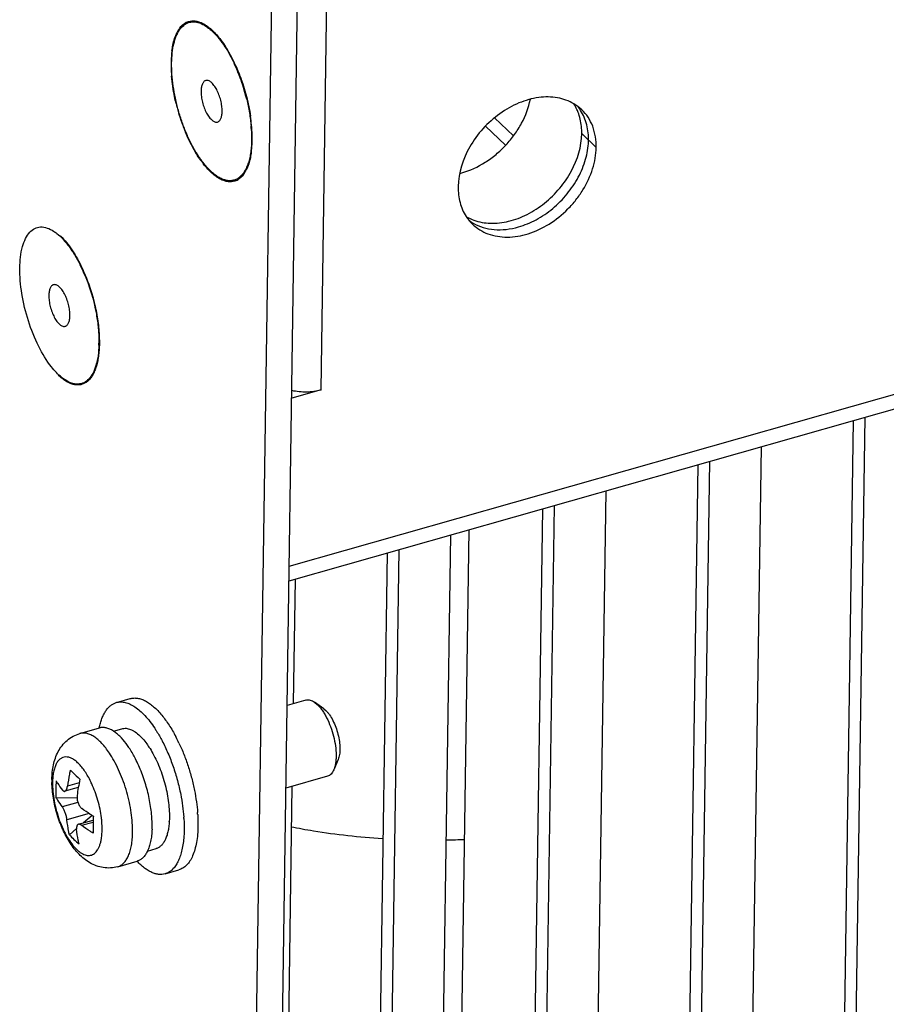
# Model space of a CAD drawing. Header units: millimetres. Extents: x 1117 to 38156, y -1945 to 7303.
# Tile 262 of 656: x 9711 to 9755, y 1026 to 1076. Entities that reach past the tile are written whole.
import ezdxf

# ---------------------------------------------------------------- set-up
doc = ezdxf.new("R2010")
doc.units = ezdxf.units.MM

msp = doc.modelspace()

# ---------------------------------------------------------------- linework, layer by layer
at = {"color": 7, "linetype": 'Continuous'}
for p, q in [((9723.541, 959.111), (9726.552, 1162.608)), ((9722.232, 958.739), (9725.242, 1162.236)), ((9726.464, 1056.82), (9727.998, 1160.48)), ((9724.854, 1047.902), (9984.071, 1121.541)), ((9724.843, 1047.158), (9983.706, 1120.697)), ((9736.19, 1069.65), (9735.239, 1070.558)), ((9735.789, 1069.171), (9734.779, 1070.134)), ((9739.645, 1069.762), (9740.377, 1069.064)), ((9726.464, 1056.82), (9724.98, 1056.399)), ((9753.964, 1055.431), (9753.51, 1024.742)), ((9753.368, 1055.262), (9752.925, 1025.301)), ((9748.274, 1023.255), (9748.728, 1053.943)), ((9745.513, 1053.03), (9745.07, 1023.069)), ((9746.109, 1053.2), (9745.655, 1022.511)), ((9740.419, 1021.023), (9740.873, 1051.712)), ((9738.254, 1050.968), (9737.8, 1020.28)), ((9737.658, 1050.799), (9737.215, 1020.838)), ((9732.564, 1018.792), (9733.018, 1049.48)), ((9733.569, 1023.957), (9733.95, 1049.745)), ((9729.803, 1048.567), (9729.36, 1018.606)), ((9730.399, 1048.737), (9729.945, 1018.048)), ((9725.069, 1040.955), (9725.163, 1047.249)), ((9716.116, 1041.01), (9716.814, 1041.208)), ((9725.701, 1041.134), (9724.75, 1040.864)), ((9726.602, 1040.693), (9726.138, 1041.022)), ((9726.138, 1041.022), (9726.273, 1040.91)), ((9726.602, 1040.693), (9726.703, 1040.609)), ((9714.269, 1039.446), (9715.254, 1039.726)), ((9715.246, 1039.726), (9715.246, 1039.729)), ((9715.247, 1039.724), (9715.248, 1039.727)), ((9715.961, 1039.563), (9716.397, 1039.687)), ((9716.826, 1038.613), (9716.824, 1038.616)), ((9716.826, 1038.613), (9716.824, 1038.616)), ((9727.328, 1038.136), (9727.107, 1037.612)), ((9726.794, 1037.286), (9724.689, 1036.688)), ((9714.189, 1036.715), (9713.513, 1036.523)), ((9714.232, 1036.945), (9713.64, 1036.777)), ((9724.708, 1016.56), (9725.008, 1036.779)), ((9714.124, 1036.183), (9713.06, 1036.202)), ((9714.167, 1035.959), (9713.377, 1035.735)), ((9714.736, 1035.396), (9713.615, 1035.077)), ((9714.191, 1034.855), (9714.94, 1035.068)), ((9714.889, 1035.299), (9714.446, 1034.927)), ((9714.101, 1034.638), (9713.736, 1034.332)), ((9714.353, 1034.804), (9714.937, 1034.97)), ((9716.933, 1034.445), (9716.933, 1034.45)), ((9716.933, 1034.445), (9716.933, 1034.45)), ((9717.682, 1033.502), (9718.119, 1033.626)), ((9716.182, 1032.712), (9717.167, 1032.992)), ((9718.575, 1032.353), (9719.273, 1032.551))]:
    msp.add_line(p, q, dxfattribs=at)
for centre, radius, start, end in [((9720.004, 1074.677), 0.79, 113.84, 121.551), ((9720.649, 1074.13), 1.645, 148.7287, 152.851), ((9718.859, 1072.735), 3.078, 44.8006, 47.9049), ((9723.525, 1073.347), 4.642, 172.3231, 174.587), ((9716.034, 1070.556), 6.655, 29.0728, 32.6824), ((9725.595, 1073.258), 6.715, 179.2233, 183.2196), ((9724.339, 1073.275), 5.46, 174.6441, 179.2288), ((9715.268, 1070.125), 7.534, 26.682, 29.1034), ((9714.839, 1069.907), 8.015, 25.8165, 26.6969), ((9714.359, 1069.678), 8.547, 23.5053, 25.8027), ((9714.325, 1069.643), 8.568, 22.5402, 25.3735), ((9726.569, 1073.304), 7.691, 183.1594, 184.788), ((9713.814, 1069.426), 9.123, 21.076, 22.5684), ((9713.291, 1069.227), 9.683, 14.856, 21.0605), ((9713.181, 1069.192), 9.798, 13.6589, 14.8911), ((9728.808, 1073.633), 9.956, 193.6607, 194.8893), ((9728.683, 1073.595), 9.826, 194.8654, 201.0605), ((9738.122, 1069.366), 2.21, 46.408, 59.4098), ((9737.721, 1069.736), 2.22, 34.907, 40.2371), ((9737.141, 1069.937), 2.491, 19.407, 22.1495), ((9737.696, 1069.718), 2.251, 32.766, 34.9085), ((9714.473, 1069.409), 8.511, 5.2955, 8.3047), ((9728.224, 1073.422), 9.335, 201.0839, 202.5615), ((9715.397, 1069.512), 7.556, 3.1475, 4.7834), ((9715.518, 1069.502), 7.462, 1.3852, 5.3315), ((9717.512, 1069.513), 5.467, 354.7044, 359.2266), ((9716.589, 1069.532), 6.39, 359.1743, 1.3473), ((9718.326, 1069.442), 4.65, 352.3243, 354.6507), ((9724.534, 1071.379), 5.107, 214.0503, 218.2172), ((9723, 1070.054), 3.078, 224.8006, 227.9049), ((9721.21, 1068.658), 1.645, 328.7287, 332.851), ((9721.855, 1068.112), 0.79, 293.84, 301.551), ((9732.491, 1071.615), 3.989, 284.3202, 285.8615), ((9735.655, 1066.779), 2.214, 212.8107, 226.3024), ((9735.263, 1067.158), 2.218, 233.4013, 238.0034), ((9735.281, 1067.187), 2.252, 237.9966, 239.9494), ((9707.264, 1059.611), 7.847, 25.6811, 26.6961), ((9706.821, 1059.399), 8.339, 23.6785, 25.6723), ((9709.475, 1059.25), 5.757, 358.2307, 359.1552), ((9716.333, 1040.243), 0.797, 105.8671, 108.8353), ((9711.888, 1035.475), 8.172, 27.6771, 27.8189), ((9711.844, 1035.452), 8.222, 27.5231, 27.6771), ((9711.56, 1035.305), 8.542, 25.3609, 27.5157), ((9713.026, 1036.243), 4.478, 33.9365, 37.0265), ((9712.58, 1035.942), 5.016, 32.2074, 33.938), ((9717.533, 1037.054), 4.682, 179.1692, 181.0507), ((9719.249, 1036.535), 6.198, 175.2209, 179.1513), ((9722.918, 1035.184), 8.863, 167.2983, 170.0517), ((9710.213, 1034.764), 5.126, 24.7405, 25.9674), ((9719.253, 1036.535), 6.202, 179.1538, 183.0825), ((9722.54, 1035.252), 8.479, 170.0619, 172.8194), ((9727.562, 1034.643), 12.629, 178.0721, 179.1455), ((9728.122, 1034.624), 13.189, 177.223, 178.0702), ((9710.302, 1034.566), 5.093, 5.7255, 6.9827), ((9714.737, 1035.239), 4.058, 356.5491, 356.7842), ((9711.437, 1034.644), 8.105, 3.5948, 4.062), ((9712.019, 1034.835), 8.222, 4.0614, 4.2614), ((9712.076, 1034.839), 8.165, 3.9331, 4.0613), ((9712.158, 1034.844), 8.083, 3.5944, 3.9335), ((9726.712, 1034.655), 11.779, 179.1442, 181.1791), ((9712.958, 1034.803), 4.961, 357.7787, 359.156), ((9712.777, 1034.806), 5.142, 359.153, 359.5263), ((9716.708, 1036.96), 3.968, 221.4812, 231.2304), ((9732.017, 1071.718), 37.661, 271.1849, 272.6077)]:
    msp.add_arc(centre, radius, start, end, dxfattribs=at)
for points, knots in [([(9720.212, 1068.707), (9720.111, 1068.866), (9719.918, 1069.204), (9719.662, 1069.744), (9719.435, 1070.323), (9719.243, 1070.927), (9719.091, 1071.542), (9718.981, 1072.153), (9718.916, 1072.747), (9718.899, 1073.308), (9718.928, 1073.825), (9718.993, 1074.22), (9719.071, 1074.503), (9719.138, 1074.69), (9719.217, 1074.857), (9719.33, 1075.046), (9719.468, 1075.204), (9719.628, 1075.315), (9719.753, 1075.372), (9719.886, 1075.405), (9720.024, 1075.413), (9720.168, 1075.398), (9720.263, 1075.372), (9720.311, 1075.355)], [0, 0, 0, 0, 0.072955, 0.150449, 0.23106, 0.313244, 0.395399, 0.475922, 0.553275, 0.626039, 0.692992, 0.753197, 0.780601, 0.806164, 0.829917, 0.851947, 0.891431, 0.909537, 0.927029, 0.944365, 0.962022, 0.980442, 1, 1, 1, 1]), ([(9719.243, 1074.984), (9719.267, 1075.023), (9719.361, 1075.163), (9719.486, 1075.285), (9719.591, 1075.35)], [0, 0, 0, 0, 0.272284, 1, 1, 1, 1]), ([(9719.685, 1075.399), (9719.785, 1075.443), (9720.021, 1075.488), (9720.251, 1075.43), (9720.364, 1075.385)], [0, 0, 0, 0, 0.475337, 1, 1, 1, 1]), ([(9720.311, 1075.355), (9720.428, 1075.316), (9720.601, 1075.224), (9720.818, 1075.065), (9720.927, 1074.968), (9720.982, 1074.916)], [0, 0, 0, 0, 0.459332, 0.719249, 1, 1, 1, 1]), ([(9720.364, 1075.385), (9720.386, 1075.376), (9720.476, 1075.337), (9720.563, 1075.288), (9720.626, 1075.248)], [0, 0, 0, 0, 0.238341, 1, 1, 1, 1]), ([(9718.924, 1073.967), (9718.936, 1074.055), (9718.988, 1074.368), (9719.081, 1074.677), (9719.186, 1074.88)], [0, 0, 0, 0, 0.278726, 1, 1, 1, 1]), ([(9720.626, 1075.248), (9720.651, 1075.232), (9720.754, 1075.162), (9720.851, 1075.082), (9720.922, 1075.019)], [0, 0, 0, 0, 0.237417, 1, 1, 1, 1]), ([(9720.982, 1074.916), (9721.093, 1074.809), (9721.313, 1074.565), (9721.505, 1074.299), (9721.599, 1074.155)], [0, 0, 0, 0, 0.472415, 1, 1, 1, 1]), ([(9721.043, 1074.903), (9721.068, 1074.878), (9721.171, 1074.771), (9721.267, 1074.658), (9721.337, 1074.569)], [0, 0, 0, 0, 0.239663, 1, 1, 1, 1]), ([(9721.337, 1074.569), (9721.363, 1074.537), (9721.467, 1074.401), (9721.565, 1074.259), (9721.635, 1074.149)], [0, 0, 0, 0, 0.241161, 1, 1, 1, 1]), ([(9721.599, 1074.155), (9721.685, 1074.024), (9721.85, 1073.749), (9721.996, 1073.463), (9722.066, 1073.315)], [0, 0, 0, 0, 0.485873, 1, 1, 1, 1]), ([(9722.197, 1073.086), (9722.281, 1072.893), (9722.592, 1072.102), (9722.803, 1071.271), (9722.895, 1070.639)], [0, 0, 0, 0, 0.247708, 1, 1, 1, 1]), ([(9719.133, 1071.281), (9719.105, 1071.398), (9719.003, 1071.853), (9718.934, 1072.316), (9718.905, 1072.663)], [0, 0, 0, 0, 0.256227, 1, 1, 1, 1]), ([(9720.631, 1072.443), (9720.614, 1072.438), (9720.579, 1072.422), (9720.533, 1072.384), (9720.493, 1072.332), (9720.46, 1072.267), (9720.433, 1072.19), (9720.406, 1072.068), (9720.399, 1071.97), (9720.398, 1071.901)], [0, 0, 0, 0, 0.087789, 0.181025, 0.284026, 0.399572, 0.529004, 0.672665, 1, 1, 1, 1]), ([(9721.461, 1070.887), (9721.463, 1070.977), (9721.45, 1071.165), (9721.396, 1071.446), (9721.308, 1071.725), (9721.212, 1071.942), (9721.122, 1072.098), (9721.053, 1072.198), (9720.981, 1072.284), (9720.909, 1072.354), (9720.837, 1072.406), (9720.766, 1072.439), (9720.696, 1072.453), (9720.652, 1072.448), (9720.631, 1072.443)], [0, 0, 0, 0, 0.141536, 0.294798, 0.450591, 0.599402, 0.668459, 0.732663, 0.791283, 0.843845, 0.890233, 0.930834, 0.96676, 1, 1, 1, 1]), ([(9720.398, 1071.901), (9720.396, 1071.811), (9720.409, 1071.624), (9720.463, 1071.342), (9720.55, 1071.064), (9720.647, 1070.846), (9720.737, 1070.691), (9720.806, 1070.59), (9720.877, 1070.504), (9720.95, 1070.435), (9721.022, 1070.383), (9721.093, 1070.349), (9721.162, 1070.335), (9721.207, 1070.34), (9721.227, 1070.346)], [0, 0, 0, 0, 0.141536, 0.294798, 0.450591, 0.599402, 0.668459, 0.732663, 0.791283, 0.843845, 0.890233, 0.930834, 0.96676, 1, 1, 1, 1]), ([(9722.702, 1071.506), (9722.757, 1071.277), (9722.85, 1070.825), (9722.908, 1070.368), (9722.927, 1070.142)], [0, 0, 0, 0, 0.50946, 1, 1, 1, 1]), ([(9739.247, 1071.269), (9738.995, 1071.418), (9738.404, 1071.626), (9737.435, 1071.625), (9736.432, 1071.339), (9735.471, 1070.795), (9734.623, 1070.035), (9733.759, 1068.857), (9733.405, 1067.778), (9733.395, 1067.081)], [0, 0, 0, 0, 0.105306, 0.219374, 0.3436, 0.476163, 0.61308, 0.749367, 1, 1, 1, 1]), ([(9733.581, 1067.778), (9733.997, 1067.896), (9734.604, 1068.178), (9735.322, 1068.701), (9735.82, 1069.172), (9736.255, 1069.701), (9736.724, 1070.45), (9736.961, 1071.073), (9737.047, 1071.494)], [0, 0, 0, 0, 0.24404, 0.371785, 0.501096, 0.630254, 0.757554, 1, 1, 1, 1]), ([(9721.227, 1070.346), (9721.245, 1070.351), (9721.28, 1070.366), (9721.326, 1070.405), (9721.366, 1070.457), (9721.399, 1070.521), (9721.425, 1070.598), (9721.453, 1070.72), (9721.46, 1070.819), (9721.461, 1070.887)], [0, 0, 0, 0, 0.087789, 0.181025, 0.284026, 0.399572, 0.529004, 0.672665, 1, 1, 1, 1]), ([(9736.445, 1065.046), (9736.755, 1065.134), (9737.369, 1065.39), (9738.203, 1065.959), (9738.926, 1066.688), (9739.492, 1067.53), (9739.866, 1068.433), (9739.999, 1069.206), (9739.982, 1069.796), (9739.911, 1070.209), (9739.783, 1070.592), (9739.659, 1070.827), (9739.589, 1070.936)], [0, 0, 0, 0, 0.127741, 0.261574, 0.397867, 0.532544, 0.661822, 0.782951, 0.840203, 0.895255, 0.948377, 1, 1, 1, 1]), ([(9739.448, 1070.876), (9739.434, 1070.91), (9739.376, 1071.044), (9739.305, 1071.173), (9739.246, 1071.264)], [0, 0, 0, 0, 0.252798, 1, 1, 1, 1]), ([(9740.377, 1069.064), (9740.382, 1069.425), (9740.301, 1069.967), (9739.984, 1070.592), (9739.767, 1070.853), (9739.647, 1070.967)], [0, 0, 0, 0, 0.517832, 0.76162, 1, 1, 1, 1]), ([(9739.645, 1069.762), (9739.646, 1069.85), (9739.638, 1070.189), (9739.573, 1070.527), (9739.49, 1070.764)], [0, 0, 0, 0, 0.259299, 1, 1, 1, 1]), ([(9720.303, 1068.519), (9720.237, 1068.616), (9719.97, 1069.038), (9719.75, 1069.488), (9719.603, 1069.841)], [0, 0, 0, 0, 0.23456, 1, 1, 1, 1]), ([(9722.942, 1069.927), (9722.945, 1069.882), (9722.953, 1069.706), (9722.954, 1069.529), (9722.951, 1069.398)], [0, 0, 0, 0, 0.256601, 1, 1, 1, 1]), ([(9722.951, 1069.398), (9722.948, 1069.288), (9722.936, 1069.076), (9722.9, 1068.77), (9722.845, 1068.489), (9722.773, 1068.234), (9722.683, 1068.009), (9722.576, 1067.814), (9722.453, 1067.653), (9722.315, 1067.526), (9722.163, 1067.436), (9721.998, 1067.385), (9721.822, 1067.373), (9721.64, 1067.4), (9721.452, 1067.465), (9721.259, 1067.566), (9721.065, 1067.703), (9720.94, 1067.813), (9720.877, 1067.872)], [0, 0, 0, 0, 0.090221, 0.174919, 0.253707, 0.32635, 0.392813, 0.453319, 0.508419, 0.559071, 0.606695, 0.653107, 0.700308, 0.750179, 0.804231, 0.863518, 0.928694, 1, 1, 1, 1]), ([(9734.189, 1065.388), (9734.457, 1065.291), (9735.052, 1065.187), (9735.981, 1065.299), (9736.915, 1065.653), (9737.792, 1066.225), (9738.555, 1066.975), (9739.325, 1068.104), (9739.636, 1069.111), (9739.645, 1069.762)], [0, 0, 0, 0, 0.107776, 0.224666, 0.35064, 0.483345, 0.618965, 0.753111, 1, 1, 1, 1]), ([(9734.125, 1065.178), (9734.235, 1065.073), (9734.481, 1064.884), (9735.055, 1064.606), (9735.906, 1064.476), (9736.978, 1064.664), (9738.032, 1065.162), (9738.82, 1065.795), (9739.362, 1066.406), (9739.823, 1067.064), (9740.236, 1067.942), (9740.372, 1068.7), (9740.377, 1069.064)], [0, 0, 0, 0, 0.051492, 0.103972, 0.214583, 0.335998, 0.467505, 0.605164, 0.674683, 0.743592, 0.876581, 1, 1, 1, 1]), ([(9720.877, 1067.872), (9720.756, 1067.988), (9720.518, 1068.255), (9720.313, 1068.547), (9720.212, 1068.707)], [0, 0, 0, 0, 0.470739, 1, 1, 1, 1]), ([(9722.935, 1068.821), (9722.923, 1068.734), (9722.871, 1068.421), (9722.778, 1068.112), (9722.673, 1067.908)], [0, 0, 0, 0, 0.278726, 1, 1, 1, 1]), ([(9720.816, 1067.885), (9720.791, 1067.91), (9720.688, 1068.017), (9720.592, 1068.13), (9720.522, 1068.219)], [0, 0, 0, 0, 0.239663, 1, 1, 1, 1]), ([(9721.233, 1067.541), (9721.208, 1067.557), (9721.105, 1067.627), (9721.008, 1067.706), (9720.937, 1067.77)], [0, 0, 0, 0, 0.237417, 1, 1, 1, 1]), ([(9721.495, 1067.403), (9721.473, 1067.412), (9721.382, 1067.451), (9721.296, 1067.5), (9721.233, 1067.541)], [0, 0, 0, 0, 0.238341, 1, 1, 1, 1]), ([(9722.174, 1067.389), (9722.074, 1067.345), (9721.837, 1067.3), (9721.607, 1067.358), (9721.495, 1067.403)], [0, 0, 0, 0, 0.475337, 1, 1, 1, 1]), ([(9722.615, 1067.805), (9722.591, 1067.765), (9722.497, 1067.625), (9722.373, 1067.503), (9722.268, 1067.439)], [0, 0, 0, 0, 0.272284, 1, 1, 1, 1]), ([(9733.395, 1067.081), (9733.391, 1066.81), (9733.447, 1066.282), (9733.657, 1065.792), (9733.794, 1065.579)], [0, 0, 0, 0, 0.51678, 1, 1, 1, 1]), ([(9733.793, 1065.574), (9733.824, 1065.556), (9733.951, 1065.484), (9734.086, 1065.425), (9734.189, 1065.388)], [0, 0, 0, 0, 0.247739, 1, 1, 1, 1]), ([(9711.23, 1062.981), (9711.235, 1063.343), (9711.284, 1063.856), (9711.5, 1064.453), (9711.705, 1064.773), (9711.969, 1064.985), (9712.405, 1065.098), (9712.74, 1064.96), (9712.934, 1064.835)], [0, 0, 0, 0, 0.338667, 0.475484, 0.590956, 0.690435, 0.784227, 1, 1, 1, 1]), ([(9734.153, 1065.237), (9734.311, 1065.146), (9734.658, 1064.998), (9735.226, 1064.894), (9735.834, 1064.906), (9736.241, 1064.988), (9736.445, 1065.046)], [0, 0, 0, 0, 0.23186, 0.474208, 0.729947, 1, 1, 1, 1]), ([(9712.934, 1064.835), (9712.994, 1064.796), (9713.254, 1064.607), (9713.474, 1064.368), (9713.629, 1064.172)], [0, 0, 0, 0, 0.222518, 1, 1, 1, 1]), ([(9713.283, 1064.595), (9713.395, 1064.488), (9713.615, 1064.244), (9713.806, 1063.978), (9713.9, 1063.833)], [0, 0, 0, 0, 0.472415, 1, 1, 1, 1]), ([(9713.629, 1064.172), (9713.654, 1064.141), (9713.756, 1064.008), (9713.851, 1063.87), (9713.92, 1063.763)], [0, 0, 0, 0, 0.241161, 1, 1, 1, 1]), ([(9713.9, 1063.833), (9713.986, 1063.703), (9714.151, 1063.428), (9714.297, 1063.142), (9714.368, 1062.993)], [0, 0, 0, 0, 0.485873, 1, 1, 1, 1]), ([(9713.92, 1063.763), (9713.951, 1063.714), (9714.078, 1063.51), (9714.193, 1063.299), (9714.275, 1063.137)], [0, 0, 0, 0, 0.24149, 1, 1, 1, 1]), ([(9712.832, 1057.973), (9712.58, 1058.293), (9712.129, 1059.045), (9711.63, 1060.295), (9711.305, 1061.633), (9711.223, 1062.544), (9711.23, 1062.981)], [0, 0, 0, 0, 0.228887, 0.488702, 0.754456, 1, 1, 1, 1]), ([(9714.368, 1062.993), (9714.49, 1062.735), (9714.713, 1062.196), (9714.972, 1061.361), (9715.155, 1060.512), (9715.222, 1059.944), (9715.24, 1059.665)], [0, 0, 0, 0, 0.248448, 0.504301, 0.757964, 1, 1, 1, 1]), ([(9714.458, 1062.748), (9714.754, 1062.073), (9715.04, 1061.126), (9715.176, 1060.159), (9715.199, 1059.921)], [0, 0, 0, 0, 0.75553, 1, 1, 1, 1]), ([(9712.933, 1062.121), (9712.915, 1062.116), (9712.88, 1062.101), (9712.834, 1062.063), (9712.794, 1062.011), (9712.761, 1061.946), (9712.735, 1061.869), (9712.707, 1061.747), (9712.7, 1061.648), (9712.699, 1061.58)], [0, 0, 0, 0, 0.087789, 0.181025, 0.284026, 0.399572, 0.529004, 0.672665, 1, 1, 1, 1]), ([(9713.762, 1060.566), (9713.764, 1060.656), (9713.751, 1060.843), (9713.697, 1061.125), (9713.61, 1061.403), (9713.513, 1061.621), (9713.423, 1061.776), (9713.354, 1061.877), (9713.283, 1061.963), (9713.21, 1062.033), (9713.138, 1062.085), (9713.067, 1062.118), (9712.998, 1062.132), (9712.953, 1062.127), (9712.933, 1062.121)], [0, 0, 0, 0, 0.141536, 0.294798, 0.450591, 0.599402, 0.668459, 0.732663, 0.791283, 0.843845, 0.890233, 0.930834, 0.96676, 1, 1, 1, 1]), ([(9712.699, 1061.58), (9712.697, 1061.49), (9712.71, 1061.303), (9712.764, 1061.021), (9712.851, 1060.743), (9712.948, 1060.525), (9713.038, 1060.37), (9713.107, 1060.269), (9713.178, 1060.183), (9713.251, 1060.113), (9713.323, 1060.061), (9713.394, 1060.028), (9713.464, 1060.014), (9713.508, 1060.019), (9713.528, 1060.024)], [0, 0, 0, 0, 0.141536, 0.294798, 0.450591, 0.599402, 0.668459, 0.732663, 0.791283, 0.843845, 0.890233, 0.930834, 0.96676, 1, 1, 1, 1]), ([(9713.528, 1060.024), (9713.546, 1060.029), (9713.581, 1060.045), (9713.627, 1060.083), (9713.667, 1060.135), (9713.7, 1060.2), (9713.727, 1060.277), (9713.754, 1060.399), (9713.761, 1060.498), (9713.762, 1060.566)], [0, 0, 0, 0, 0.087789, 0.181025, 0.284026, 0.399572, 0.529004, 0.672665, 1, 1, 1, 1]), ([(9715.199, 1059.921), (9715.205, 1059.856), (9715.226, 1059.605), (9715.234, 1059.352), (9715.231, 1059.165)], [0, 0, 0, 0, 0.258896, 1, 1, 1, 1]), ([(9715.24, 1059.665), (9715.243, 1059.615), (9715.253, 1059.419), (9715.255, 1059.222), (9715.252, 1059.077)], [0, 0, 0, 0, 0.257192, 1, 1, 1, 1]), ([(9715.229, 1059.072), (9715.218, 1058.723), (9715.163, 1058.228), (9714.943, 1057.657), (9714.737, 1057.352), (9714.475, 1057.153), (9714.046, 1057.051), (9713.717, 1057.188), (9713.527, 1057.311)], [0, 0, 0, 0, 0.336392, 0.472113, 0.587014, 0.68669, 0.78144, 1, 1, 1, 1]), ([(9715.252, 1059.077), (9715.249, 1058.964), (9715.237, 1058.747), (9715.199, 1058.433), (9715.141, 1058.146), (9715.065, 1057.887), (9714.97, 1057.659), (9714.858, 1057.464), (9714.73, 1057.305), (9714.629, 1057.22), (9714.578, 1057.186)], [0, 0, 0, 0, 0.16258, 0.314901, 0.456239, 0.58617, 0.70467, 0.812232, 0.910015, 1, 1, 1, 1]), ([(9713.527, 1057.311), (9713.467, 1057.35), (9713.207, 1057.539), (9712.987, 1057.778), (9712.832, 1057.973)], [0, 0, 0, 0, 0.222518, 1, 1, 1, 1]), ([(9714.578, 1057.186), (9714.531, 1057.155), (9714.433, 1057.103), (9714.27, 1057.059), (9714.099, 1057.053), (9713.921, 1057.084), (9713.737, 1057.151), (9713.55, 1057.252), (9713.361, 1057.386), (9713.239, 1057.493), (9713.178, 1057.551)], [0, 0, 0, 0, 0.106713, 0.211597, 0.318938, 0.432664, 0.555884, 0.690763, 0.838643, 1, 1, 1, 1]), ([(9724.983, 1056.79), (9725.228, 1056.734), (9725.728, 1056.687), (9726.227, 1056.753), (9726.464, 1056.82)], [0, 0, 0, 0, 0.505402, 1, 1, 1, 1]), ([(9715.246, 1039.729), (9715.263, 1039.812), (9715.302, 1039.97), (9715.375, 1040.193), (9715.461, 1040.393), (9715.56, 1040.569), (9715.672, 1040.718), (9715.795, 1040.841), (9715.929, 1040.936), (9716.027, 1040.981), (9716.076, 1040.998)], [0, 0, 0, 0, 0.159461, 0.307876, 0.445311, 0.572208, 0.689439, 0.7984, 0.901075, 1, 1, 1, 1]), ([(9716.116, 1041.01), (9716.186, 1041.03), (9716.337, 1041.051), (9716.573, 1041.021), (9716.817, 1040.933), (9717.065, 1040.789), (9717.317, 1040.591), (9717.568, 1040.343), (9717.817, 1040.047), (9717.973, 1039.829), (9718.05, 1039.713)], [0, 0, 0, 0, 0.088872, 0.18293, 0.286347, 0.401866, 0.530926, 0.673946, 0.830599, 1, 1, 1, 1]), ([(9716.814, 1041.208), (9716.872, 1041.225), (9716.995, 1041.245), (9717.187, 1041.234), (9717.385, 1041.182), (9717.588, 1041.091), (9717.795, 1040.962), (9718.004, 1040.797), (9718.213, 1040.597), (9718.346, 1040.446), (9718.412, 1040.366)], [0, 0, 0, 0, 0.095281, 0.194443, 0.300818, 0.416885, 0.544256, 0.683797, 0.835775, 1, 1, 1, 1]), ([(9725.701, 1041.134), (9725.734, 1041.143), (9725.805, 1041.153), (9725.915, 1041.137), (9726.029, 1041.092), (9726.102, 1041.048), (9726.138, 1041.022)], [0, 0, 0, 0, 0.219101, 0.45215, 0.710092, 1, 1, 1, 1]), ([(9726.273, 1040.91), (9726.317, 1040.868), (9726.403, 1040.775), (9726.524, 1040.617), (9726.64, 1040.437), (9726.79, 1040.164), (9726.952, 1039.789), (9727.1, 1039.311), (9727.196, 1038.828), (9727.228, 1038.434), (9727.221, 1038.141), (9727.2, 1037.945), (9727.164, 1037.769), (9727.128, 1037.661), (9727.107, 1037.612)], [0, 0, 0, 0, 0.051164, 0.107379, 0.168145, 0.232837, 0.370784, 0.514265, 0.655674, 0.787616, 0.848027, 0.903827, 0.95456, 1, 1, 1, 1]), ([(9726.703, 1040.609), (9726.736, 1040.578), (9726.8, 1040.508), (9726.926, 1040.344), (9727.069, 1040.099), (9727.213, 1039.768), (9727.324, 1039.41), (9727.395, 1039.048), (9727.42, 1038.752), (9727.414, 1038.533), (9727.398, 1038.386), (9727.371, 1038.254), (9727.344, 1038.173), (9727.328, 1038.136)], [0, 0, 0, 0, 0.051169, 0.107388, 0.232777, 0.370735, 0.514227, 0.655647, 0.7876, 0.848015, 0.90382, 0.954557, 1, 1, 1, 1]), ([(9718.412, 1040.366), (9718.542, 1040.209), (9718.795, 1039.86), (9719.011, 1039.488), (9719.116, 1039.289)], [0, 0, 0, 0, 0.476294, 1, 1, 1, 1]), ([(9715.961, 1039.568), (9715.901, 1039.607), (9715.783, 1039.673), (9715.599, 1039.736), (9715.421, 1039.757), (9715.307, 1039.741), (9715.254, 1039.726)], [0, 0, 0, 0, 0.285998, 0.542968, 0.777635, 1, 1, 1, 1]), ([(9716.601, 1038.939), (9716.504, 1039.068), (9716.351, 1039.248), (9716.128, 1039.45), (9716.017, 1039.532), (9715.961, 1039.568)], [0, 0, 0, 0, 0.53922, 0.779582, 1, 1, 1, 1]), ([(9716.397, 1039.687), (9716.43, 1039.696), (9716.499, 1039.709), (9716.646, 1039.709), (9716.797, 1039.67), (9716.946, 1039.599), (9717.109, 1039.499), (9717.224, 1039.404), (9717.298, 1039.333)], [0, 0, 0, 0, 0.101973, 0.206725, 0.433526, 0.559775, 0.695966, 1, 1, 1, 1]), ([(9718.05, 1039.713), (9718.083, 1039.663), (9718.217, 1039.455), (9718.34, 1039.239), (9718.427, 1039.073)], [0, 0, 0, 0, 0.2414, 1, 1, 1, 1]), ([(9712.852, 1037.122), (9712.854, 1037.247), (9712.868, 1037.495), (9712.924, 1037.857), (9713.02, 1038.204), (9713.163, 1038.534), (9713.358, 1038.838), (9713.611, 1039.105), (9713.917, 1039.317), (9714.149, 1039.412), (9714.269, 1039.446)], [0, 0, 0, 0, 0.128686, 0.253562, 0.375843, 0.497579, 0.620467, 0.745372, 0.872171, 1, 1, 1, 1]), ([(9715.815, 1038.373), (9715.754, 1038.468), (9715.63, 1038.647), (9715.432, 1038.891), (9715.231, 1039.095), (9715.03, 1039.258), (9714.831, 1039.378), (9714.636, 1039.452), (9714.446, 1039.478), (9714.325, 1039.462), (9714.269, 1039.446)], [0, 0, 0, 0, 0.170017, 0.327306, 0.470855, 0.600217, 0.715723, 0.818756, 0.912082, 1, 1, 1, 1]), ([(9717.298, 1039.333), (9717.368, 1039.266), (9717.508, 1039.115), (9717.632, 1038.952), (9717.693, 1038.864)], [0, 0, 0, 0, 0.47605, 1, 1, 1, 1]), ([(9718.427, 1039.073), (9718.534, 1038.869), (9718.735, 1038.443), (9718.992, 1037.775), (9719.207, 1037.079), (9719.319, 1036.604), (9719.366, 1036.365)], [0, 0, 0, 0, 0.240441, 0.490877, 0.745922, 1, 1, 1, 1]), ([(9717.03, 1038.259), (9717.014, 1038.29), (9716.949, 1038.41), (9716.88, 1038.527), (9716.826, 1038.613)], [0, 0, 0, 0, 0.255696, 1, 1, 1, 1]), ([(9717.693, 1038.864), (9717.717, 1038.83), (9717.812, 1038.69), (9717.899, 1038.544), (9717.961, 1038.432)], [0, 0, 0, 0, 0.240767, 1, 1, 1, 1]), ([(9719.278, 1038.964), (9719.366, 1038.778), (9719.532, 1038.395), (9719.747, 1037.801), (9719.927, 1037.188), (9720.023, 1036.772), (9720.064, 1036.563)], [0, 0, 0, 0, 0.243755, 0.494459, 0.747955, 1, 1, 1, 1]), ([(9714.821, 1037.008), (9714.776, 1037.101), (9714.682, 1037.279), (9714.528, 1037.527), (9714.368, 1037.745), (9714.204, 1037.928), (9714.039, 1038.075), (9713.874, 1038.182), (9713.713, 1038.247), (9713.556, 1038.269), (9713.408, 1038.243), (9713.275, 1038.171), (9713.159, 1038.056), (9713.063, 1037.902), (9712.986, 1037.713), (9712.93, 1037.49), (9712.894, 1037.238), (9712.885, 1037.06), (9712.883, 1036.967)], [0, 0, 0, 0, 0.089998, 0.174692, 0.253081, 0.324406, 0.388234, 0.444589, 0.494145, 0.538458, 0.580101, 0.622329, 0.668234, 0.720041, 0.778972, 0.845444, 0.919309, 1, 1, 1, 1]), ([(9716.933, 1034.45), (9716.935, 1034.61), (9716.925, 1034.941), (9716.87, 1035.446), (9716.775, 1035.967), (9716.645, 1036.49), (9716.48, 1037.003), (9716.286, 1037.495), (9716.067, 1037.952), (9715.901, 1038.238), (9715.815, 1038.373)], [0, 0, 0, 0, 0.116357, 0.240087, 0.368895, 0.500267, 0.631604, 0.760306, 0.88387, 1, 1, 1, 1]), ([(9717.907, 1035.17), (9717.891, 1035.433), (9717.824, 1035.969), (9717.64, 1036.763), (9717.379, 1037.536), (9717.154, 1038.027), (9717.03, 1038.259)], [0, 0, 0, 0, 0.244059, 0.499953, 0.755871, 1, 1, 1, 1]), ([(9717.961, 1038.432), (9718.03, 1038.305), (9718.163, 1038.04), (9718.337, 1037.624), (9718.487, 1037.187), (9718.611, 1036.738), (9718.705, 1036.287), (9718.768, 1035.845), (9718.798, 1035.42), (9718.796, 1035.144), (9718.789, 1035.011)], [0, 0, 0, 0, 0.121884, 0.249267, 0.379906, 0.511439, 0.641476, 0.76768, 0.887847, 1, 1, 1, 1]), ([(9713.784, 1037.598), (9713.769, 1037.529), (9713.711, 1037.257), (9713.666, 1036.983), (9713.64, 1036.777)], [0, 0, 0, 0, 0.252796, 1, 1, 1, 1]), ([(9713.784, 1037.598), (9713.822, 1037.56), (9713.981, 1037.4), (9714.145, 1037.247), (9714.272, 1037.132)], [0, 0, 0, 0, 0.238793, 1, 1, 1, 1]), ([(9727.107, 1037.612), (9727.089, 1037.571), (9727.051, 1037.494), (9726.977, 1037.397), (9726.892, 1037.325), (9726.827, 1037.296), (9726.794, 1037.286)], [0, 0, 0, 0, 0.289877, 0.547853, 0.780896, 1, 1, 1, 1]), ([(9713.073, 1037.051), (9713.095, 1037.012), (9713.192, 1036.85), (9713.301, 1036.696), (9713.39, 1036.585)], [0, 0, 0, 0, 0.24391, 1, 1, 1, 1]), ([(9716.182, 1032.712), (9716.063, 1032.679), (9715.818, 1032.637), (9715.45, 1032.656), (9715.097, 1032.747), (9714.773, 1032.9), (9714.48, 1033.101), (9714.217, 1033.342), (9713.979, 1033.616), (9713.764, 1033.921), (9713.568, 1034.252), (9713.333, 1034.732), (9713.096, 1035.372), (9712.911, 1036.165), (9712.857, 1036.704), (9712.852, 1036.968)], [0, 0, 0, 0, 0.060544, 0.120616, 0.1798, 0.238037, 0.295703, 0.353586, 0.412603, 0.473423, 0.536365, 0.601343, 0.73543, 0.870267, 1, 1, 1, 1]), ([(9712.883, 1036.967), (9712.881, 1036.817), (9712.895, 1036.506), (9712.961, 1036.032), (9713.07, 1035.549), (9713.22, 1035.073), (9713.404, 1034.624), (9713.614, 1034.218), (9713.812, 1033.919), (9713.978, 1033.715), (9714.1, 1033.587), (9714.223, 1033.479), (9714.346, 1033.394), (9714.466, 1033.33), (9714.584, 1033.291), (9714.699, 1033.275), (9714.809, 1033.284), (9714.912, 1033.319), (9715.007, 1033.377), (9715.092, 1033.459), (9715.168, 1033.563), (9715.234, 1033.688), (9715.289, 1033.832), (9715.333, 1033.995), (9715.378, 1034.243), (9715.391, 1034.439), (9715.393, 1034.573)], [0, 0, 0, 0, 0.075243, 0.155976, 0.239761, 0.323966, 0.405937, 0.483154, 0.553408, 0.585388, 0.615056, 0.642332, 0.667225, 0.689848, 0.710454, 0.729465, 0.747483, 0.765253, 0.783558, 0.803098, 0.824411, 0.847852, 0.873621, 0.901787, 0.93232, 1, 1, 1, 1]), ([(9713.39, 1036.585), (9713.399, 1036.573), (9713.418, 1036.552), (9713.449, 1036.53), (9713.482, 1036.519), (9713.504, 1036.52), (9713.513, 1036.523)], [0, 0, 0, 0, 0.307305, 0.56761, 0.791572, 1, 1, 1, 1]), ([(9713.513, 1036.523), (9713.55, 1036.533), (9713.585, 1036.581), (9713.61, 1036.64), (9713.628, 1036.698), (9713.636, 1036.744), (9713.64, 1036.777)], [0, 0, 0, 0, 0.386313, 0.51925, 0.666593, 1, 1, 1, 1]), ([(9715.358, 1035.185), (9715.34, 1035.332), (9715.291, 1035.628), (9715.183, 1036.067), (9715.044, 1036.497), (9714.93, 1036.775), (9714.868, 1036.909)], [0, 0, 0, 0, 0.246722, 0.500002, 0.75328, 1, 1, 1, 1]), ([(9720.064, 1036.563), (9720.102, 1036.375), (9720.164, 1036.004), (9720.205, 1035.63), (9720.219, 1035.445)], [0, 0, 0, 0, 0.508876, 1, 1, 1, 1]), ([(9713.06, 1036.202), (9713.083, 1036.162), (9713.179, 1036), (9713.289, 1035.847), (9713.377, 1035.735)], [0, 0, 0, 0, 0.24391, 1, 1, 1, 1]), ([(9714.128, 1036.311), (9714.12, 1036.25), (9714.123, 1036.122), (9714.167, 1035.938), (9714.236, 1035.797), (9714.306, 1035.705), (9714.345, 1035.669), (9714.366, 1035.654)], [0, 0, 0, 0, 0.254045, 0.523607, 0.780071, 0.895674, 1, 1, 1, 1]), ([(9719.366, 1036.365), (9719.404, 1036.172), (9719.468, 1035.791), (9719.509, 1035.407), (9719.522, 1035.219)], [0, 0, 0, 0, 0.50921, 1, 1, 1, 1]), ([(9713.615, 1035.077), (9713.609, 1035.137), (9713.586, 1035.26), (9713.532, 1035.438), (9713.473, 1035.579), (9713.419, 1035.676), (9713.391, 1035.717), (9713.377, 1035.735)], [0, 0, 0, 0, 0.252846, 0.529613, 0.790687, 0.903688, 1, 1, 1, 1]), ([(9714.948, 1035.263), (9714.897, 1035.294), (9714.698, 1035.417), (9714.505, 1035.55), (9714.366, 1035.654)], [0, 0, 0, 0, 0.256128, 1, 1, 1, 1]), ([(9713.736, 1034.332), (9713.722, 1034.393), (9713.671, 1034.639), (9713.634, 1034.889), (9713.615, 1035.077)], [0, 0, 0, 0, 0.247192, 1, 1, 1, 1]), ([(9715.393, 1034.573), (9715.393, 1034.614), (9715.393, 1034.781), (9715.383, 1034.948), (9715.37, 1035.074)], [0, 0, 0, 0, 0.24076, 1, 1, 1, 1]), ([(9717.919, 1034.764), (9717.919, 1034.797), (9717.919, 1034.932), (9717.914, 1035.068), (9717.907, 1035.17)], [0, 0, 0, 0, 0.244075, 1, 1, 1, 1]), ([(9718.788, 1034.995), (9718.782, 1034.904), (9718.766, 1034.731), (9718.723, 1034.485), (9718.662, 1034.263), (9718.585, 1034.07), (9718.492, 1033.907), (9718.383, 1033.777), (9718.259, 1033.68), (9718.166, 1033.64), (9718.119, 1033.626)], [0, 0, 0, 0, 0.168181, 0.323646, 0.465727, 0.594281, 0.709875, 0.814024, 0.909418, 1, 1, 1, 1]), ([(9719.527, 1035.153), (9719.53, 1035.104), (9719.54, 1034.916), (9719.543, 1034.727), (9719.541, 1034.587)], [0, 0, 0, 0, 0.256295, 1, 1, 1, 1]), ([(9720.225, 1035.351), (9720.228, 1035.303), (9720.238, 1035.114), (9720.241, 1034.926), (9720.239, 1034.785)], [0, 0, 0, 0, 0.256295, 1, 1, 1, 1]), ([(9714.191, 1034.855), (9714.182, 1034.852), (9714.166, 1034.845), (9714.145, 1034.828), (9714.128, 1034.804), (9714.109, 1034.763), (9714.098, 1034.697), (9714.1, 1034.642), (9714.103, 1034.612)], [0, 0, 0, 0, 0.093798, 0.18967, 0.292766, 0.406883, 0.675284, 1, 1, 1, 1]), ([(9714.224, 1033.866), (9714.21, 1033.927), (9714.159, 1034.174), (9714.122, 1034.423), (9714.103, 1034.612)], [0, 0, 0, 0, 0.247192, 1, 1, 1, 1]), ([(9714.353, 1034.804), (9714.339, 1034.815), (9714.314, 1034.831), (9714.278, 1034.848), (9714.239, 1034.86), (9714.208, 1034.86), (9714.191, 1034.855)], [0, 0, 0, 0, 0.303088, 0.505227, 0.686824, 1, 1, 1, 1]), ([(9714.936, 1034.413), (9714.884, 1034.444), (9714.686, 1034.567), (9714.492, 1034.7), (9714.353, 1034.804)], [0, 0, 0, 0, 0.256128, 1, 1, 1, 1]), ([(9717.915, 1034.611), (9717.911, 1034.503), (9717.896, 1034.295), (9717.85, 1033.998), (9717.782, 1033.733), (9717.72, 1033.571), (9717.685, 1033.497)], [0, 0, 0, 0, 0.283974, 0.546053, 0.784877, 1, 1, 1, 1]), ([(9720.239, 1034.785), (9720.237, 1034.639), (9720.224, 1034.357), (9720.172, 1033.955), (9720.091, 1033.593), (9719.982, 1033.276), (9719.844, 1033.008), (9719.68, 1032.794), (9719.519, 1032.66), (9719.381, 1032.587), (9719.309, 1032.561), (9719.273, 1032.551)], [0, 0, 0, 0, 0.170064, 0.327433, 0.471026, 0.600413, 0.715894, 0.818848, 0.912041, 0.956374, 1, 1, 1, 1]), ([(9719.541, 1034.587), (9719.54, 1034.542), (9719.536, 1034.368), (9719.524, 1034.193), (9719.511, 1034.064)], [0, 0, 0, 0, 0.257932, 1, 1, 1, 1]), ([(9724.942, 1034.734), (9725.319, 1034.659), (9726.854, 1034.384), (9728.407, 1034.211), (9729.579, 1034.136)], [0, 0, 0, 0, 0.246313, 1, 1, 1, 1]), ([(9716.182, 1032.712), (9716.238, 1032.728), (9716.35, 1032.779), (9716.498, 1032.901), (9716.625, 1033.067), (9716.732, 1033.274), (9716.817, 1033.52), (9716.88, 1033.801), (9716.921, 1034.113), (9716.931, 1034.331), (9716.933, 1034.445)], [0, 0, 0, 0, 0.087831, 0.181091, 0.284092, 0.399597, 0.528991, 0.67258, 0.829938, 1, 1, 1, 1]), ([(9719.511, 1034.064), (9719.499, 1033.951), (9719.468, 1033.734), (9719.4, 1033.425), (9719.31, 1033.149), (9719.201, 1032.909), (9719.072, 1032.706), (9718.924, 1032.543), (9718.759, 1032.422), (9718.637, 1032.37), (9718.575, 1032.353)], [0, 0, 0, 0, 0.165963, 0.319409, 0.459995, 0.58782, 0.703648, 0.809068, 0.906659, 1, 1, 1, 1]), ([(9717.685, 1033.497), (9717.655, 1033.433), (9717.589, 1033.314), (9717.466, 1033.164), (9717.326, 1033.053), (9717.22, 1033.007), (9717.167, 1032.992)], [0, 0, 0, 0, 0.285923, 0.542876, 0.777575, 1, 1, 1, 1]), ([(9718.575, 1032.353), (9718.524, 1032.338), (9718.416, 1032.319), (9718.247, 1032.323), (9718.073, 1032.358), (9717.895, 1032.424), (9717.713, 1032.521), (9717.529, 1032.647), (9717.344, 1032.802), (9717.225, 1032.919), (9717.165, 1032.982)], [0, 0, 0, 0, 0.099198, 0.201599, 0.310038, 0.426755, 0.553347, 0.690811, 0.839658, 1, 1, 1, 1])]:
    msp.add_open_spline(points, degree=3, knots=knots, dxfattribs=at)

doc.saveas('drawing.dxf')
